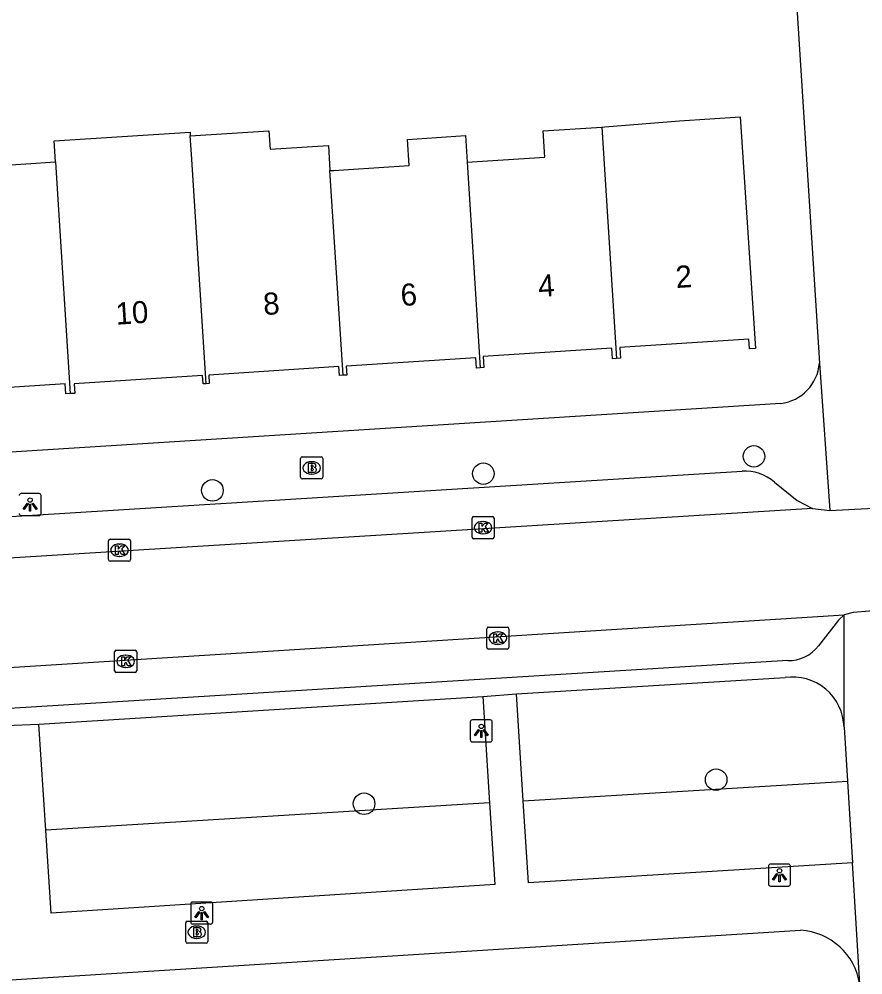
# Model space of a CAD drawing. Extents: x 159689 to 160786, y 387323 to 388339.
# Drawn here: x 160716.21 to 160754.45, y 387772 to 387815.29 of the extents above; entities that cross this region are included whole.
import ezdxf

# ---------------------------------------------------------------- set-up
doc = ezdxf.new("R2010")
doc.units = 0
for name, color, linetype in [('IMGEO_Boom', 7, 'Continuous'), ('IMGEO_Brandkraan', 7, 'Continuous'), ('IMGEO_Groenvoorziening', 7, 'Continuous'), ('IMGEO_Kolk', 7, 'Continuous'), ('IMGEO_Lichtpunt', 7, 'Continuous'), ('IMGEO_Pand', 7, 'Continuous'), ('IMGEO_Pand_nummerreeks', 7, 'Continuous'), ('IMGEO_Rijbaan_lokaal_open', 7, 'Continuous'), ('IMGEO_Voetpad_open', 7, 'Continuous')]:
    doc.layers.add(name, color=color, linetype=linetype)

msp = doc.modelspace()

# ---------------------------------------------------------------- linework, layer by layer
at = {"layer": 'IMGEO_Boom'}
for centre in [(160749.516, 387795.489), (160737.252, 387794.705), (160724.971, 387793.945), (160747.801, 387780.844), (160731.845, 387779.753)]:
    msp.add_circle(centre, 0.489, dxfattribs=at)
at = {"layer": 'IMGEO_Brandkraan'}
for p, q in [((160728.971, 387794.54), (160728.971, 387795.392)), ((160729.046, 387795.466), (160729.898, 387795.466)), ((160729.972, 387795.392), (160729.972, 387794.54)), ((160729.459, 387795.246), (160729.484, 387795.246)), ((160729.898, 387794.466), (160729.046, 387794.466)), ((160729.482, 387794.686), (160729.457, 387794.686)), ((160723.76, 387773.507), (160723.76, 387774.359)), ((160723.835, 387774.433), (160724.687, 387774.433)), ((160724.248, 387774.213), (160724.273, 387774.213)), ((160724.761, 387774.359), (160724.761, 387773.507)), ((160724.687, 387773.433), (160723.835, 387773.433)), ((160724.271, 387773.653), (160724.246, 387773.653))]:
    msp.add_line(p, q, dxfattribs=at)
for points in [[(160728.971, 387794.54), (160728.971, 387795.392)], [(160729.046, 387795.466), (160729.898, 387795.466)], [(160729.972, 387795.392), (160729.972, 387794.54)], [(160729.319, 387795.166), (160729.319, 387794.766), (160729.532, 387794.766)], [(160729.55, 387795.166), (160729.319, 387795.166)], [(160729.498, 387795.085), (160729.444, 387795.085), (160729.444, 387795.009)], [(160729.444, 387795.009), (160729.497, 387795.009)], [(160729.506, 387794.933), (160729.444, 387794.933), (160729.444, 387794.852)], [(160729.898, 387794.466), (160729.046, 387794.466)], [(160729.444, 387794.852), (160729.506, 387794.852)], [(160723.76, 387773.507), (160723.76, 387774.359)], [(160723.835, 387774.433), (160724.687, 387774.433)], [(160724.108, 387774.133), (160724.108, 387773.733), (160724.321, 387773.733)], [(160724.339, 387774.133), (160724.108, 387774.133)], [(160724.761, 387774.359), (160724.761, 387773.507)], [(160724.287, 387774.052), (160724.233, 387774.052), (160724.233, 387773.976)], [(160724.233, 387773.976), (160724.286, 387773.976)], [(160724.295, 387773.9), (160724.233, 387773.9), (160724.233, 387773.819)], [(160724.233, 387773.819), (160724.295, 387773.819)], [(160724.687, 387773.433), (160723.835, 387773.433)]]:
    msp.add_lwpolyline(points, dxfattribs=at)
for centre, radius, start, end in [((160729.048, 387795.39), 0.0765, 91.552, 178.448), ((160729.048, 387795.39), 0.0765, 91.552, 178.448), ((160729.896, 387795.39), 0.0765, 1.552, 88.448), ((160729.896, 387795.39), 0.0765, 1.552, 88.448), ((160729.499, 387795.047), 0.0379, 267.8285, 90.9355), ((160729.507, 387794.892), 0.0404, 269.8759, 90.5077), ((160729.554, 387795.021), 0.145, 59.4692, 91.5367), ((160729.579, 387795.068), 0.0922, 285.5137, 58.1501), ((160729.584, 387794.876), 0.105, 301.3115, 78.989), ((160729.048, 387794.542), 0.0765, 181.552, 268.448), ((160729.048, 387794.542), 0.0765, 181.552, 268.448), ((160729.538, 387795.017), 0.251, 268.6676, 293.5347), ((160729.896, 387794.542), 0.0765, 271.552, 358.448), ((160729.896, 387794.542), 0.0765, 271.552, 358.448), ((160723.837, 387774.357), 0.0765, 91.552, 178.448), ((160723.837, 387774.357), 0.0765, 91.552, 178.448), ((160724.343, 387773.988), 0.145, 59.4692, 91.5367), ((160724.368, 387774.035), 0.0922, 285.5137, 58.1501), ((160724.685, 387774.357), 0.0765, 1.552, 88.448), ((160724.685, 387774.357), 0.0765, 1.552, 88.448), ((160724.288, 387774.014), 0.0379, 267.8285, 90.9355), ((160724.296, 387773.859), 0.0404, 269.8759, 90.5077), ((160724.327, 387773.984), 0.251, 268.6676, 293.5347), ((160724.373, 387773.843), 0.105, 301.3115, 78.989), ((160723.837, 387773.509), 0.0765, 181.552, 268.448), ((160723.837, 387773.509), 0.0765, 181.552, 268.448), ((160724.685, 387773.509), 0.0765, 271.552, 358.448), ((160724.685, 387773.509), 0.0765, 271.552, 358.448)]:
    msp.add_arc(centre, radius, start, end, dxfattribs=at)
for centre, major_axis, ratio, start_param, end_param in [((160729.458, 387794.966), (-0.387, 0.002), 0.722429, 4.712389, 7.853982), ((160729.483, 387794.966), (-0.39, 0.002), 0.717154, 1.570796, 4.712389), ((160724.247, 387773.933), (-0.387, 0.002), 0.722429, 4.712389, 7.853982), ((160724.272, 387773.933), (-0.39, 0.002), 0.717154, 1.570796, 4.712389)]:
    msp.add_ellipse(centre, major_axis=major_axis, ratio=ratio, start_param=start_param, end_param=end_param, dxfattribs=at)
at = {"layer": 'IMGEO_Groenvoorziening'}
for points in [[(160739.056, 387779.881), (160753.748, 387780.778)], [(160737.533, 387779.788), (160717.418, 387778.559)]]:
    msp.add_lwpolyline(points, dxfattribs=at)
at = {"layer": 'IMGEO_Kolk'}
for p, q in [((160736.812, 387792.758), (160737.664, 387792.758)), ((160736.737, 387791.832), (160736.737, 387792.684)), ((160737.225, 387792.538), (160737.25, 387792.538)), ((160737.738, 387792.684), (160737.738, 387791.832)), ((160737.248, 387791.978), (160737.223, 387791.978)), ((160720.261, 387790.81), (160720.261, 387791.662)), ((160720.336, 387791.736), (160721.188, 387791.736)), ((160720.749, 387791.516), (160720.774, 387791.516)), ((160721.262, 387791.662), (160721.262, 387790.81)), ((160737.664, 387791.758), (160736.812, 387791.758)), ((160721.188, 387790.736), (160720.336, 387790.736)), ((160720.772, 387790.956), (160720.747, 387790.956)), ((160737.407, 387786.83), (160737.407, 387787.682)), ((160737.482, 387787.756), (160738.334, 387787.756)), ((160737.895, 387787.536), (160737.92, 387787.536)), ((160738.408, 387787.682), (160738.408, 387786.83)), ((160720.614, 387786.704), (160721.466, 387786.704)), ((160738.334, 387786.756), (160737.482, 387786.756)), ((160737.918, 387786.976), (160737.893, 387786.976)), ((160720.539, 387785.778), (160720.539, 387786.63)), ((160721.027, 387786.484), (160721.052, 387786.484)), ((160721.54, 387786.63), (160721.54, 387785.778)), ((160721.05, 387785.924), (160721.025, 387785.924)), ((160721.466, 387785.704), (160720.614, 387785.704))]:
    msp.add_line(p, q, dxfattribs=at)
for points in [[(160736.812, 387792.758), (160737.664, 387792.758)], [(160736.737, 387791.832), (160736.737, 387792.684)], [(160737.058, 387792.458), (160737.181, 387792.458), (160737.181, 387792.307), (160737.311, 387792.458), (160737.475, 387792.458), (160737.329, 387792.307), (160737.482, 387792.058), (160737.33, 387792.058), (160737.245, 387792.222), (160737.181, 387792.155), (160737.181, 387792.058), (160737.058, 387792.058), (160737.058, 387792.458)], [(160737.738, 387792.684), (160737.738, 387791.832)], [(160720.261, 387790.81), (160720.261, 387791.662)], [(160720.336, 387791.736), (160721.188, 387791.736)], [(160720.582, 387791.436), (160720.705, 387791.436), (160720.705, 387791.285), (160720.835, 387791.436), (160720.999, 387791.436), (160720.853, 387791.285), (160721.006, 387791.036), (160720.854, 387791.036), (160720.769, 387791.2), (160720.705, 387791.133), (160720.705, 387791.036), (160720.582, 387791.036), (160720.582, 387791.436)], [(160721.262, 387791.662), (160721.262, 387790.81)], [(160737.664, 387791.758), (160736.812, 387791.758)], [(160721.188, 387790.736), (160720.336, 387790.736)], [(160737.407, 387786.83), (160737.407, 387787.682)], [(160737.482, 387787.756), (160738.334, 387787.756)], [(160738.408, 387787.682), (160738.408, 387786.83)], [(160737.728, 387787.456), (160737.851, 387787.456), (160737.851, 387787.305), (160737.981, 387787.456), (160738.145, 387787.456), (160737.999, 387787.305), (160738.152, 387787.056), (160738, 387787.056), (160737.915, 387787.22), (160737.851, 387787.153), (160737.851, 387787.056), (160737.728, 387787.056), (160737.728, 387787.456)], [(160720.614, 387786.704), (160721.466, 387786.704)], [(160738.334, 387786.756), (160737.482, 387786.756)], [(160720.539, 387785.778), (160720.539, 387786.63)], [(160720.86, 387786.404), (160720.983, 387786.404), (160720.983, 387786.253), (160721.113, 387786.404), (160721.277, 387786.404), (160721.131, 387786.253), (160721.284, 387786.004), (160721.132, 387786.004), (160721.047, 387786.168), (160720.983, 387786.101), (160720.983, 387786.004), (160720.86, 387786.004), (160720.86, 387786.404)], [(160721.54, 387786.63), (160721.54, 387785.778)], [(160721.466, 387785.704), (160720.614, 387785.704)]]:
    msp.add_lwpolyline(points, dxfattribs=at)
for centre, start, end in [((160736.814, 387792.682), 91.552, 178.448), ((160736.814, 387792.682), 91.552, 178.448), ((160737.662, 387792.682), 1.552, 88.448), ((160737.662, 387792.682), 1.552, 88.448), ((160720.338, 387791.66), 91.552, 178.448), ((160720.338, 387791.66), 91.552, 178.448), ((160721.186, 387791.66), 1.552, 88.448), ((160721.186, 387791.66), 1.552, 88.448), ((160736.814, 387791.834), 181.552, 268.448), ((160736.814, 387791.834), 181.552, 268.448), ((160737.662, 387791.834), 271.552, 358.448), ((160737.662, 387791.834), 271.552, 358.448), ((160720.338, 387790.812), 181.552, 268.448), ((160720.338, 387790.812), 181.552, 268.448), ((160721.186, 387790.812), 271.552, 358.448), ((160721.186, 387790.812), 271.552, 358.448), ((160737.484, 387787.68), 91.552, 178.448), ((160737.484, 387787.68), 91.552, 178.448), ((160738.332, 387787.68), 1.552, 88.448), ((160738.332, 387787.68), 1.552, 88.448), ((160720.616, 387786.628), 91.552, 178.448), ((160720.616, 387786.628), 91.552, 178.448), ((160721.464, 387786.628), 1.552, 88.448), ((160721.464, 387786.628), 1.552, 88.448), ((160737.484, 387786.832), 181.552, 268.448), ((160737.484, 387786.832), 181.552, 268.448), ((160738.332, 387786.832), 271.552, 358.448), ((160738.332, 387786.832), 271.552, 358.448), ((160720.616, 387785.78), 181.552, 268.448), ((160720.616, 387785.78), 181.552, 268.448), ((160721.464, 387785.78), 271.552, 358.448), ((160721.464, 387785.78), 271.552, 358.448)]:
    msp.add_arc(centre, 0.0765, start, end, dxfattribs=at)
for centre, major_axis, ratio, start_param, end_param in [((160737.224, 387792.258), (-0.387, 0.002), 0.722429, 4.712389, 7.853982), ((160737.249, 387792.258), (-0.39, 0.002), 0.717154, 1.570796, 4.712389), ((160720.748, 387791.236), (-0.387, 0.002), 0.722429, 4.712389, 7.853982), ((160720.773, 387791.236), (-0.39, 0.002), 0.717154, 1.570796, 4.712389), ((160737.894, 387787.256), (-0.387, 0.002), 0.722429, 4.712389, 7.853982), ((160737.919, 387787.256), (-0.39, 0.002), 0.717154, 1.570796, 4.712389), ((160721.026, 387786.204), (-0.387, 0.002), 0.722429, 4.712389, 7.853982), ((160721.051, 387786.204), (-0.39, 0.002), 0.717154, 1.570796, 4.712389)]:
    msp.add_ellipse(centre, major_axis=major_axis, ratio=ratio, start_param=start_param, end_param=end_param, dxfattribs=at)
at = {"layer": 'IMGEO_Lichtpunt'}
for p, q in [((160717.113, 387793.805), (160716.305, 387793.805)), ((160717.113, 387793.805), (160716.305, 387793.805)), ((160717.207, 387792.903), (160717.207, 387793.71)), ((160717.207, 387792.903), (160717.207, 387793.71)), ((160716.305, 387792.809), (160717.113, 387792.809)), ((160716.305, 387792.809), (160717.113, 387792.809)), ((160736.66, 387783.456), (160736.66, 387782.649)), ((160736.66, 387783.456), (160736.66, 387782.649)), ((160737.562, 387783.551), (160736.754, 387783.551)), ((160737.562, 387783.551), (160736.754, 387783.551)), ((160737.656, 387782.649), (160737.656, 387783.456)), ((160737.656, 387782.649), (160737.656, 387783.456)), ((160736.754, 387782.555), (160737.562, 387782.555)), ((160736.754, 387782.555), (160737.562, 387782.555)), ((160750.174, 387776.922), (160750.174, 387776.115)), ((160750.174, 387776.922), (160750.174, 387776.115)), ((160751.076, 387777.017), (160750.268, 387777.017)), ((160751.076, 387777.017), (160750.268, 387777.017)), ((160751.17, 387776.115), (160751.17, 387776.922)), ((160751.17, 387776.115), (160751.17, 387776.922)), ((160750.268, 387776.021), (160751.076, 387776.021)), ((160750.268, 387776.021), (160751.076, 387776.021)), ((160723.989, 387775.207), (160723.989, 387774.4)), ((160723.989, 387775.207), (160723.989, 387774.4)), ((160724.891, 387775.302), (160724.083, 387775.302)), ((160724.891, 387775.302), (160724.083, 387775.302)), ((160724.985, 387774.4), (160724.985, 387775.207)), ((160724.985, 387774.4), (160724.985, 387775.207)), ((160724.083, 387774.306), (160724.891, 387774.306)), ((160724.083, 387774.306), (160724.891, 387774.306))]:
    msp.add_line(p, q, dxfattribs=at)
for points in [[(160716.585, 387793.374), (160716.624, 387793.346), (160716.436, 387793.084), (160716.398, 387793.111), (160716.585, 387793.374)], [(160716.687, 387793.326), (160716.734, 387793.326), (160716.734, 387793.004), (160716.687, 387793.004), (160716.687, 387793.326)], [(160716.797, 387793.346), (160716.835, 387793.373), (160717.022, 387793.111), (160716.983, 387793.083), (160716.797, 387793.346)], [(160737.034, 387783.12), (160737.073, 387783.092), (160736.885, 387782.83), (160736.847, 387782.857), (160737.034, 387783.12)], [(160737.136, 387783.072), (160737.183, 387783.072), (160737.183, 387782.75), (160737.136, 387782.75), (160737.136, 387783.072)], [(160737.246, 387783.092), (160737.284, 387783.119), (160737.471, 387782.857), (160737.432, 387782.829), (160737.246, 387783.092)], [(160750.548, 387776.586), (160750.587, 387776.558), (160750.399, 387776.296), (160750.361, 387776.323), (160750.548, 387776.586)], [(160750.65, 387776.538), (160750.697, 387776.538), (160750.697, 387776.216), (160750.65, 387776.216), (160750.65, 387776.538)], [(160750.76, 387776.558), (160750.798, 387776.585), (160750.985, 387776.323), (160750.946, 387776.295), (160750.76, 387776.558)], [(160724.363, 387774.871), (160724.402, 387774.843), (160724.214, 387774.581), (160724.176, 387774.608), (160724.363, 387774.871)], [(160724.465, 387774.823), (160724.512, 387774.823), (160724.512, 387774.501), (160724.465, 387774.501), (160724.465, 387774.823)], [(160724.575, 387774.843), (160724.613, 387774.87), (160724.8, 387774.608), (160724.761, 387774.58), (160724.575, 387774.843)]]:
    msp.add_lwpolyline(points, dxfattribs=at)
for centre in [(160716.71, 387793.508), (160737.159, 387783.254), (160750.673, 387776.72), (160724.488, 387775.005)]:
    msp.add_circle(centre, 0.0994, dxfattribs=at)
for centre, start, end in [((160716.305, 387793.71), 90, 180), ((160716.305, 387793.71), 90, 180), ((160717.113, 387793.71), 0, 90), ((160717.113, 387793.71), 0, 90), ((160716.305, 387792.903), 180, 270), ((160716.305, 387792.903), 180, 270), ((160717.113, 387792.903), 270, 0), ((160717.113, 387792.903), 270, 360), ((160736.754, 387783.456), 90, 180), ((160736.754, 387783.456), 90, 180), ((160737.562, 387783.456), 0, 90), ((160737.562, 387783.456), 0, 90), ((160736.754, 387782.649), 180, 270), ((160736.754, 387782.649), 180, 270), ((160737.562, 387782.649), 270, 0), ((160737.562, 387782.649), 270, 360), ((160750.268, 387776.922), 90, 180), ((160750.268, 387776.922), 90, 180), ((160751.076, 387776.922), 0, 90), ((160751.076, 387776.922), 0, 90), ((160750.268, 387776.115), 180, 270), ((160750.268, 387776.115), 180, 270), ((160751.076, 387776.115), 270, 0), ((160751.076, 387776.115), 270, 360), ((160724.083, 387775.207), 90, 180), ((160724.083, 387775.207), 90, 180), ((160724.891, 387775.207), 0, 90), ((160724.891, 387775.207), 0, 90), ((160724.083, 387774.4), 180, 270), ((160724.083, 387774.4), 180, 270), ((160724.891, 387774.4), 270, 0), ((160724.891, 387774.4), 270, 360)]:
    msp.add_arc(centre, 0.0946, start, end, dxfattribs=at)
at = {"layer": 'IMGEO_Pand'}
for points in [[(160742.618, 387810.399), (160742.757, 387810.408), (160746.139, 387810.692), (160748.898, 387810.871), (160749.58, 387800.373), (160749.312, 387800.355), (160749.284, 387800.8), (160743.437, 387800.42), (160743.469, 387799.935), (160743.29, 387799.924)], [(160717.859, 387808.824), (160717.797, 387809.773), (160723.96, 387810.174), (160723.971, 387810.012)], [(160723.971, 387810.012), (160727.528, 387810.24), (160727.582, 387809.401), (160730.227, 387809.573), (160730.3, 387808.431)], [(160736.513, 387808.818), (160736.971, 387808.848), (160740.038, 387809.047), (160739.961, 387810.227), (160742.618, 387810.399)], [(160742.618, 387810.399), (160743.29, 387799.924)], [(160724.692, 387798.775), (160724.025, 387809.171), (160723.971, 387810.012)], [(160730.3, 387808.431), (160730.47, 387808.442), (160731.144, 387808.486), (160733.887, 387808.664), (160733.811, 387809.844), (160736.436, 387810.015), (160736.513, 387808.818)], [(160711.756, 387807.227), (160714.354, 387807.395), (160715.229, 387807.452), (160715.151, 387808.648), (160717.859, 387808.824)], [(160717.859, 387808.824), (160717.937, 387807.607), (160718.532, 387798.329)], [(160736.513, 387808.818), (160737.11, 387799.498)], [(160730.895, 387799.161), (160730.3, 387808.431)], [(160743.29, 387799.924), (160743.11, 387799.912), (160743.079, 387800.387), (160737.236, 387800.007), (160737.268, 387799.508), (160737.11, 387799.498)], [(160737.11, 387799.498), (160736.948, 387799.487), (160736.918, 387799.952), (160731.038, 387799.57), (160731.064, 387799.172), (160730.895, 387799.161)], [(160730.895, 387799.161), (160730.725, 387799.15), (160730.699, 387799.551), (160724.807, 387799.168), (160724.832, 387798.784), (160724.692, 387798.775)], [(160724.692, 387798.775), (160724.553, 387798.766), (160724.528, 387799.144), (160718.709, 387798.766), (160718.737, 387798.342), (160718.532, 387798.329)], [(160718.532, 387798.329), (160718.33, 387798.316), (160718.301, 387798.766), (160712.521, 387798.391), (160712.55, 387797.942), (160712.352, 387797.929)]]:
    msp.add_lwpolyline(points, dxfattribs=at)
at = {"layer": 'IMGEO_Rijbaan_lokaal_open'}
for points in [[(160752.955, 387793.03), (160756.924, 387793.252)], [(160752.169, 387793.121), (160695.218, 387789.608)], [(160752.169, 387793.121), (160752.955, 387793.03)], [(160756.977, 387788.657), (160754.018, 387788.419), (160753.599, 387788.31)], [(160696.084, 387784.69), (160753.599, 387788.31)]]:
    msp.add_lwpolyline(points, dxfattribs=at)
at = {"layer": 'IMGEO_Voetpad_open'}
for points in [[(160751.139, 387820.801), (160752.485, 387799.714)], [(160752.485, 387799.714), (160752.955, 387793.03)], [(160750.732, 387797.881), (160693.594, 387794.271)], [(160697.794, 387791.649), (160748.977, 387794.82)], [(160750.448, 387794.32), (160751.48, 387793.482), (160752.169, 387793.121)], [(160753.599, 387788.31), (160753.349, 387788.066), (160752.437, 387786.901)], [(160753.597, 387783.22), (160753.599, 387788.31)], [(160751.051, 387786.236), (160698.86, 387783.029)], [(160738.748, 387784.725), (160750.925, 387785.465)], [(160717.11, 387783.36), (160737.227, 387784.609)], [(160737.227, 387784.609), (160738.748, 387784.725)], [(160737.227, 387784.609), (160737.533, 387779.788)], [(160739.056, 387779.881), (160738.748, 387784.725)], [(160715.602, 387783.295), (160717.11, 387783.36)], [(160717.418, 387778.559), (160717.11, 387783.36)], [(160753.597, 387783.22), (160753.748, 387780.778)], [(160753.748, 387780.778), (160753.976, 387777.078)], [(160737.533, 387779.788), (160737.768, 387776.091), (160717.659, 387774.794), (160717.418, 387778.559)], [(160753.976, 387777.078), (160739.291, 387776.177), (160739.056, 387779.881)], [(160754.31, 387771.581), (160753.976, 387777.078)], [(160692.045, 387770.277), (160751.63, 387774.023)]]:
    msp.add_lwpolyline(points, dxfattribs=at)
for centre, radius, start, end in [((160750.477, 387799.88), 2.015, 277.2745, 355.2815), ((160749.075, 387792.695), 2.128, 49.8114, 92.6423), ((160751.083, 387787.946), 1.71, 268.9204, 322.3428), ((160751.272, 387783.165), 2.326, 1.3458, 98.5806), ((160751.452, 387771.136), 2.893, 8.8551, 86.4657)]:
    msp.add_arc(centre, radius, start, end, dxfattribs=at)

# ---------------------------------------------------------------- texts
at = {"layer": 'IMGEO_Pand_nummerreeks'}
for s, p in [('2', (160745.994, 387803.11)), ('4', (160739.764, 387802.702)), ('6', (160733.532, 387802.294)), ('8', (160727.304, 387801.886)), ('10', (160720.613, 387801.448))]:
    msp.add_text(s, height=1, rotation=3.7471, dxfattribs=at).set_placement(p)

doc.saveas('drawing.dxf')
